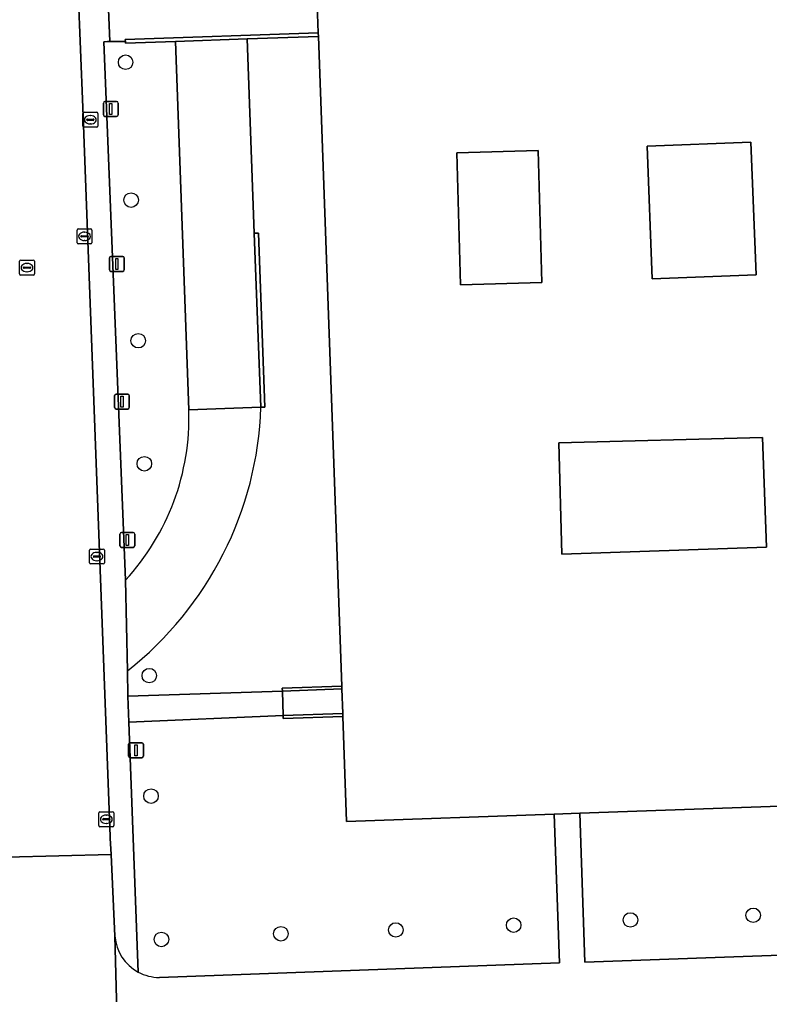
# Model space of a CAD drawing. Extents: x 160554 to 161248, y 385329 to 386506.
# Drawn here: x 160703.3 to 160753.8, y 386225.1 to 386290.7 of the extents above; entities that cross this region are included whole.
import ezdxf

# ---------------------------------------------------------------- set-up
doc = ezdxf.new("R2010")
doc.units = 0
for name, color, linetype in [('IMGEO_Boom', 7, 'Continuous'), ('IMGEO_Brandkraan', 7, 'Continuous'), ('IMGEO_Erf', 7, 'Continuous'), ('IMGEO_Kolk', 7, 'Continuous'), ('IMGEO_Lichtmast', 7, 'Continuous'), ('IMGEO_Muur', 7, 'Continuous'), ('IMGEO_Pand', 7, 'Continuous'), ('IMGEO_Parkeervlak_open', 7, 'Continuous'), ('IMGEO_Rijbaan_lokaal_gesloten', 7, 'Continuous'), ('IMGEO_Rijbaan_lokaal_open', 7, 'Continuous'), ('IMGEO_Rioolput', 7, 'Continuous'), ('IMGEO_Voetpad_op_trap', 7, 'Continuous'), ('IMGEO_Voetpad_open', 7, 'Continuous')]:
    doc.layers.add(name, color=color, linetype=linetype)

msp = doc.modelspace()

# ---------------------------------------------------------------- linework, layer by layer
at = {"layer": 'IMGEO_Boom'}
for centre in [(160710.444, 386287.857), (160710.813, 386278.579), (160711.295, 386269.119), (160711.705, 386260.835), (160712.038, 386246.58), (160712.155, 386238.471), (160752.708, 386230.453), (160736.577, 386229.788), (160744.44, 386230.139), (160720.902, 386229.207), (160728.641, 386229.466), (160712.856, 386228.829)]:
    msp.add_circle(centre, 0.489, dxfattribs=at)
at = {"layer": 'IMGEO_Brandkraan'}
for p, q in [((160707.568, 386283.562), (160707.568, 386284.414)), ((160707.643, 386284.488), (160708.495, 386284.488)), ((160707.827, 386283.982), (160707.827, 386283.994)), ((160707.87, 386284.031), (160708.268, 386284.031)), ((160708.056, 386284.268), (160708.081, 386284.268)), ((160708.311, 386283.994), (160708.311, 386283.982)), ((160708.569, 386284.414), (160708.569, 386283.562)), ((160708.495, 386283.488), (160707.643, 386283.488)), ((160708.265, 386283.945), (160707.867, 386283.945)), ((160708.079, 386283.708), (160708.054, 386283.708))]:
    msp.add_line(p, q, dxfattribs=at)
for points in [[(160707.568, 386283.562), (160707.568, 386284.414)], [(160707.643, 386284.488), (160708.495, 386284.488)], [(160708.569, 386284.414), (160708.569, 386283.562)], [(160708.495, 386283.488), (160707.643, 386283.488)]]:
    msp.add_lwpolyline(points, dxfattribs=at)
for centre, radius, start, end in [((160707.645, 386284.412), 0.0765, 91.55205, 178.44795), ((160707.645, 386284.412), 0.0765, 91.55205, 178.44795), ((160707.867, 386283.991), 0.0403, 85.87752, 175.75265), ((160707.864, 386283.981), 0.0366, 178.93798, 274.71019), ((160708.268, 386283.988), 0.043, 264.86636, 352.45326), ((160708.272, 386283.993), 0.0386, 1.73085, 96.63898), ((160708.493, 386284.412), 0.0765, 1.55205, 88.44795), ((160708.493, 386284.412), 0.0765, 1.55205, 88.44795), ((160707.645, 386283.564), 0.0765, 181.55205, 268.44795), ((160707.645, 386283.564), 0.0765, 181.55205, 268.44795), ((160708.493, 386283.564), 0.0765, 271.55205, 358.44795), ((160708.493, 386283.564), 0.0765, 271.55205, 358.44795)]:
    msp.add_arc(centre, radius, start, end, dxfattribs=at)
for centre, major_axis, ratio, start_param, end_param in [((160708.055, 386283.988), (-0.387, 0.002), 0.722429, 4.712389, 7.853982), ((160708.08, 386283.988), (-0.39, 0.002), 0.717154, 1.570796, 4.712389)]:
    msp.add_ellipse(centre, major_axis=major_axis, ratio=ratio, start_param=start_param, end_param=end_param, dxfattribs=at)
at = {"layer": 'IMGEO_Erf'}
for points in [[(160705.645, 386372.53), (160705.968, 386363.544), (160708.053, 386361.847), (160709.14, 386330.783), (160709.3, 386326.209), (160707.948, 386324.355), (160708.037, 386322.202), (160737.87, 386323.272), (160738.118, 386316.84), (160762.152, 386317.708), (160761.977, 386322.761), (160762.175, 386322.754), (160762.354, 386317.715), (160765.734, 386317.837), (160766.61, 386293.664), (160766.702, 386291.325), (160767.84, 386259.345), (160768.589, 386238.297), (160741.027, 386237.317), (160741.364, 386227.301), (160769.598, 386228.317)], [(160713.793, 386289.255), (160710.431, 386289.137), (160710.426, 386289.261), (160709.381, 386289.251), (160709.224, 386289.249), (160708.974, 386289.231), (160710.43, 386253)], [(160710.567, 386246.903), (160710.595, 386245.196), (160721, 386245.542), (160720.994, 386245.739), (160725, 386245.878), (160723.431, 386289.591), (160718.633, 386289.424), (160719.11, 386276.348), (160719.395, 386276.354), (160719.83, 386264.651), (160719.56, 386264.64)], [(160714.7, 386264.46), (160713.793, 386289.255)], [(160725.074, 386243.827), (160721.061, 386243.692), (160721.06, 386243.89), (160710.664, 386243.457), (160711.285, 386226.636)], [(160712.716, 386226.271), (160739.669, 386227.252), (160739.313, 386237.256), (160725.328, 386236.758), (160725.074, 386243.827)]]:
    msp.add_lwpolyline(points, dxfattribs=at)
for points in [[(160752.902, 386273.552), (160752.553, 386282.485), (160745.57, 386282.216), (160745.913, 386273.287)], [(160738.476, 386273.044), (160738.22, 386281.91), (160732.744, 386281.752), (160733, 386272.886)], [(160753.607, 386255.233), (160753.325, 386262.607), (160739.616, 386262.24), (160739.816, 386254.76)]]:
    msp.add_lwpolyline(points, close=True, dxfattribs=at)
for centre, radius, start, end in [((160698.653, 386263.914), 16.056, 317.1789, 1.95028), ((160695.974, 386265.45), 23.6, 308.19542, 358.03281), ((160712.719, 386229.271), 3, 241.44339, 269.93836)]:
    msp.add_arc(centre, radius, start, end, dxfattribs=at)
at = {"layer": 'IMGEO_Kolk'}
for p, q in [((160707.178, 386275.715), (160707.178, 386276.567)), ((160707.253, 386276.641), (160708.105, 386276.641)), ((160707.437, 386276.135), (160707.437, 386276.147)), ((160707.875, 386276.098), (160707.477, 386276.098)), ((160707.48, 386276.184), (160707.878, 386276.184)), ((160707.666, 386276.421), (160707.691, 386276.421)), ((160707.921, 386276.147), (160707.921, 386276.135)), ((160708.179, 386276.567), (160708.179, 386275.715)), ((160708.105, 386275.641), (160707.253, 386275.641)), ((160707.689, 386275.861), (160707.664, 386275.861)), ((160708.087, 386255.094), (160708.939, 386255.094)), ((160708.012, 386254.168), (160708.012, 386255.02)), ((160708.271, 386254.588), (160708.271, 386254.6)), ((160708.709, 386254.551), (160708.311, 386254.551)), ((160708.314, 386254.637), (160708.712, 386254.637)), ((160708.5, 386254.874), (160708.525, 386254.874)), ((160708.755, 386254.6), (160708.755, 386254.588)), ((160709.013, 386255.02), (160709.013, 386254.168)), ((160708.939, 386254.094), (160708.087, 386254.094)), ((160708.523, 386254.314), (160708.498, 386254.314)), ((160708.717, 386237.413), (160709.569, 386237.413)), ((160708.642, 386236.487), (160708.642, 386237.339)), ((160708.901, 386236.907), (160708.901, 386236.919)), ((160709.339, 386236.87), (160708.941, 386236.87)), ((160708.944, 386236.956), (160709.342, 386236.956)), ((160709.13, 386237.193), (160709.155, 386237.193)), ((160709.385, 386236.919), (160709.385, 386236.907)), ((160709.643, 386237.339), (160709.643, 386236.487)), ((160709.569, 386236.413), (160708.717, 386236.413)), ((160709.153, 386236.633), (160709.128, 386236.633))]:
    msp.add_line(p, q, dxfattribs=at)
for points in [[(160707.178, 386275.715), (160707.178, 386276.567)], [(160707.253, 386276.641), (160708.105, 386276.641)], [(160708.179, 386276.567), (160708.179, 386275.715)], [(160708.105, 386275.641), (160707.253, 386275.641)], [(160708.087, 386255.094), (160708.939, 386255.094)], [(160708.012, 386254.168), (160708.012, 386255.02)], [(160709.013, 386255.02), (160709.013, 386254.168)], [(160708.939, 386254.094), (160708.087, 386254.094)], [(160708.717, 386237.413), (160709.569, 386237.413)], [(160708.642, 386236.487), (160708.642, 386237.339)], [(160709.643, 386237.339), (160709.643, 386236.487)], [(160709.569, 386236.413), (160708.717, 386236.413)]]:
    msp.add_lwpolyline(points, dxfattribs=at)
for centre, radius, start, end in [((160707.255, 386276.565), 0.0765, 91.55205, 178.44795), ((160707.255, 386276.565), 0.0765, 91.55205, 178.44795), ((160707.477, 386276.144), 0.0403, 85.87752, 175.75265), ((160707.474, 386276.134), 0.0366, 178.93798, 274.71019), ((160707.878, 386276.141), 0.043, 264.86636, 352.45326), ((160707.882, 386276.146), 0.0386, 1.73085, 96.63898), ((160708.103, 386276.565), 0.0765, 1.55205, 88.44795), ((160708.103, 386276.565), 0.0765, 1.55205, 88.44795), ((160707.255, 386275.717), 0.0765, 181.55205, 268.44795), ((160707.255, 386275.717), 0.0765, 181.55205, 268.44795), ((160708.103, 386275.717), 0.0765, 271.55205, 358.44795), ((160708.103, 386275.717), 0.0765, 271.55205, 358.44795), ((160708.089, 386255.018), 0.0765, 91.55205, 178.44795), ((160708.089, 386255.018), 0.0765, 91.55205, 178.44795), ((160708.937, 386255.018), 0.0765, 1.55205, 88.44795), ((160708.937, 386255.018), 0.0765, 1.55205, 88.44795), ((160708.311, 386254.597), 0.0403, 85.87752, 175.75265), ((160708.308, 386254.587), 0.0366, 178.93798, 274.71019), ((160708.712, 386254.594), 0.043, 264.86636, 352.45326), ((160708.716, 386254.599), 0.0386, 1.73085, 96.63898), ((160708.089, 386254.17), 0.0765, 181.55205, 268.44795), ((160708.089, 386254.17), 0.0765, 181.55205, 268.44795), ((160708.937, 386254.17), 0.0765, 271.55205, 358.44795), ((160708.937, 386254.17), 0.0765, 271.55205, 358.44795), ((160708.719, 386237.337), 0.0765, 91.55205, 178.44795), ((160708.719, 386237.337), 0.0765, 91.55205, 178.44795), ((160709.567, 386237.337), 0.0765, 1.55205, 88.44795), ((160709.567, 386237.337), 0.0765, 1.55205, 88.44795), ((160708.941, 386236.916), 0.0403, 85.87752, 175.75265), ((160708.938, 386236.906), 0.0366, 178.93798, 274.71019), ((160709.342, 386236.913), 0.043, 264.86636, 352.45326), ((160709.346, 386236.918), 0.0386, 1.73085, 96.63898), ((160708.719, 386236.489), 0.0765, 181.55205, 268.44795), ((160708.719, 386236.489), 0.0765, 181.55205, 268.44795), ((160709.567, 386236.489), 0.0765, 271.55205, 358.44795), ((160709.567, 386236.489), 0.0765, 271.55205, 358.44795)]:
    msp.add_arc(centre, radius, start, end, dxfattribs=at)
for centre, major_axis, ratio, start_param, end_param in [((160707.665, 386276.141), (-0.387, 0.002), 0.722429, 4.712389, 7.853982), ((160707.69, 386276.141), (-0.39, 0.002), 0.717154, 1.570796, 4.712389), ((160708.499, 386254.594), (-0.387, 0.002), 0.722429, 4.712389, 7.853982), ((160708.524, 386254.594), (-0.39, 0.002), 0.717154, 1.570796, 4.712389), ((160709.129, 386236.913), (-0.387, 0.002), 0.722429, 4.712389, 7.853982), ((160709.154, 386236.913), (-0.39, 0.002), 0.717154, 1.570796, 4.712389)]:
    msp.add_ellipse(centre, major_axis=major_axis, ratio=ratio, start_param=start_param, end_param=end_param, dxfattribs=at)
at = {"layer": 'IMGEO_Lichtmast'}
for p, q in [((160708.949, 386284.313), (160708.949, 386285.113)), ((160708.949, 386285.113), (160708.949, 386284.313)), ((160709.049, 386285.213), (160709.839, 386285.213)), ((160709.839, 386285.213), (160709.049, 386285.213)), ((160709.939, 386285.113), (160709.939, 386284.313)), ((160709.939, 386284.313), (160709.939, 386285.113)), ((160709.839, 386284.213), (160709.049, 386284.213)), ((160709.049, 386284.213), (160709.839, 386284.213)), ((160709.459, 386274.785), (160710.249, 386274.785)), ((160710.249, 386274.785), (160709.459, 386274.785)), ((160709.359, 386273.885), (160709.359, 386274.685)), ((160709.359, 386274.685), (160709.359, 386273.885)), ((160710.349, 386274.685), (160710.349, 386273.885)), ((160710.349, 386273.885), (160710.349, 386274.685)), ((160710.249, 386273.785), (160709.459, 386273.785)), ((160709.459, 386273.785), (160710.249, 386273.785)), ((160709.702, 386264.621), (160709.702, 386265.421)), ((160709.702, 386265.421), (160709.702, 386264.621)), ((160709.802, 386265.521), (160710.592, 386265.521)), ((160710.592, 386265.521), (160709.802, 386265.521)), ((160710.692, 386265.421), (160710.692, 386264.621)), ((160710.692, 386264.621), (160710.692, 386265.421)), ((160710.592, 386264.521), (160709.802, 386264.521)), ((160709.802, 386264.521), (160710.592, 386264.521)), ((160710.064, 386255.31), (160710.064, 386256.11)), ((160710.064, 386256.11), (160710.064, 386255.31)), ((160710.164, 386256.21), (160710.954, 386256.21)), ((160710.954, 386256.21), (160710.164, 386256.21)), ((160711.054, 386256.11), (160711.054, 386255.31)), ((160711.054, 386255.31), (160711.054, 386256.11)), ((160710.954, 386255.21), (160710.164, 386255.21)), ((160710.164, 386255.21), (160710.954, 386255.21)), ((160710.748, 386242.058), (160711.538, 386242.058)), ((160711.538, 386242.058), (160710.748, 386242.058)), ((160710.648, 386241.158), (160710.648, 386241.958)), ((160710.648, 386241.958), (160710.648, 386241.158)), ((160711.638, 386241.958), (160711.638, 386241.158)), ((160711.638, 386241.158), (160711.638, 386241.958)), ((160711.538, 386241.058), (160710.748, 386241.058)), ((160710.748, 386241.058), (160711.538, 386241.058))]:
    msp.add_line(p, q, dxfattribs=at)
for points in [[(160709.369, 386285.088), (160709.519, 386285.088), (160709.519, 386284.338), (160709.369, 386284.338), (160709.369, 386285.088)], [(160709.779, 386274.66), (160709.929, 386274.66), (160709.929, 386273.91), (160709.779, 386273.91), (160709.779, 386274.66)], [(160710.122, 386265.396), (160710.272, 386265.396), (160710.272, 386264.646), (160710.122, 386264.646), (160710.122, 386265.396)], [(160710.484, 386256.085), (160710.634, 386256.085), (160710.634, 386255.335), (160710.484, 386255.335), (160710.484, 386256.085)], [(160711.068, 386241.933), (160711.218, 386241.933), (160711.218, 386241.183), (160711.068, 386241.183), (160711.068, 386241.933)]]:
    msp.add_lwpolyline(points, dxfattribs=at)
for centre, start, end in [((160709.049, 386285.113), 90, 180), ((160709.049, 386285.113), 90, 180), ((160709.839, 386285.113), 0, 90), ((160709.839, 386285.113), 360, 90), ((160709.049, 386284.313), 180, 270), ((160709.049, 386284.313), 180, 270), ((160709.839, 386284.313), 270, 0), ((160709.839, 386284.313), 270, 0), ((160709.459, 386274.685), 90, 180), ((160709.459, 386274.685), 90, 180), ((160710.249, 386274.685), 0, 90), ((160710.249, 386274.685), 360, 90), ((160709.459, 386273.885), 180, 270), ((160709.459, 386273.885), 180, 270), ((160710.249, 386273.885), 270, 0), ((160710.249, 386273.885), 270, 0), ((160709.802, 386265.421), 90, 180), ((160709.802, 386265.421), 90, 180), ((160710.592, 386265.421), 0, 90), ((160710.592, 386265.421), 360, 90), ((160709.802, 386264.621), 180, 270), ((160709.802, 386264.621), 180, 270), ((160710.592, 386264.621), 270, 0), ((160710.592, 386264.621), 270, 0), ((160710.164, 386256.11), 90, 180), ((160710.164, 386256.11), 90, 180), ((160710.954, 386256.11), 0, 90), ((160710.954, 386256.11), 360, 90), ((160710.164, 386255.31), 180, 270), ((160710.164, 386255.31), 180, 270), ((160710.954, 386255.31), 270, 0), ((160710.954, 386255.31), 270, 0), ((160710.748, 386241.958), 90, 180), ((160710.748, 386241.958), 90, 180), ((160711.538, 386241.958), 0, 90), ((160711.538, 386241.958), 360, 90), ((160710.748, 386241.158), 180, 270), ((160710.748, 386241.158), 180, 270), ((160711.538, 386241.158), 270, 0), ((160711.538, 386241.158), 270, 0)]:
    msp.add_arc(centre, 0.1, start, end, dxfattribs=at)
at = {"layer": 'IMGEO_Muur'}
msp.add_lwpolyline([(160708.504, 386310.332), (160709.381, 386289.259)], dxfattribs=at)
for points in [[(160723.422, 386289.846), (160710.422, 386289.391), (160710.426, 386289.261), (160710.431, 386289.137), (160713.793, 386289.255), (160718.633, 386289.424), (160723.431, 386289.591)], [(160719.56, 386264.64), (160719.83, 386264.651), (160719.395, 386276.354), (160719.11, 386276.348)], [(160725, 386245.878), (160720.994, 386245.739), (160721, 386245.542), (160725.007, 386245.683)], [(160725.067, 386244.024), (160721.06, 386243.89), (160721.061, 386243.692), (160725.074, 386243.827)]]:
    msp.add_lwpolyline(points, close=True, dxfattribs=at)
at = {"layer": 'IMGEO_Pand'}
msp.add_lwpolyline([(160762.152, 386317.708), (160738.118, 386316.84), (160736.834, 386316.793), (160722.473, 386316.275), (160722.728, 386309.189), (160722.735, 386308.996), (160722.794, 386307.339), (160722.801, 386307.14), (160723.182, 386296.523), (160723.196, 386296.147), (160723.422, 386289.846), (160723.431, 386289.591), (160725, 386245.878), (160725.007, 386245.683), (160725.067, 386244.024), (160725.074, 386243.827), (160725.328, 386236.758), (160739.313, 386237.256), (160741.027, 386237.317), (160768.589, 386238.297)], dxfattribs=at)
for points in [[(160745.57, 386282.216), (160752.553, 386282.485), (160752.902, 386273.552), (160745.913, 386273.287)], [(160738.476, 386273.044), (160733, 386272.886), (160732.744, 386281.752), (160738.22, 386281.91)], [(160753.325, 386262.607), (160753.607, 386255.233), (160739.816, 386254.76), (160739.616, 386262.24)]]:
    msp.add_lwpolyline(points, close=True, dxfattribs=at)
at = {"layer": 'IMGEO_Parkeervlak_open'}
for points in [[(160704.57, 386363.198), (160705.993, 386323.873), (160707.567, 386284.816), (160709.4, 386235.748), (160709.406, 386235.637), (160709.46, 386234.539), (160709.727, 386229.046)], [(160711.285, 386226.636), (160710.664, 386243.457), (160710.595, 386245.196), (160710.567, 386246.903), (160710.43, 386253), (160708.974, 386289.231), (160709.224, 386289.249), (160709.381, 386289.251), (160708.504, 386310.332), (160708.289, 386315.504), (160708.107, 386320.911), (160708.037, 386322.202), (160707.948, 386324.355), (160707.833, 386326.687), (160707.692, 386330.732), (160707.239, 386343.73)]]:
    msp.add_lwpolyline(points, dxfattribs=at)
msp.add_arc((160712.723, 386229.274), 3.005, 184.35802, 241.40514, dxfattribs=at)
at = {"layer": 'IMGEO_Rijbaan_lokaal_gesloten'}
msp.add_lwpolyline([(160719.11, 386276.348), (160718.633, 386289.424), (160713.793, 386289.255), (160714.7, 386264.46), (160719.56, 386264.64)], close=True, dxfattribs=at)
at = {"layer": 'IMGEO_Rijbaan_lokaal_open'}
for points in [[(160700.856, 386271.965), (160700.971, 386268.926), (160702.422, 386234.357), (160709.46, 386234.539), (160709.406, 386235.637), (160709.4, 386235.748), (160707.567, 386284.816), (160705.993, 386323.873)], [(160719.56, 386264.64), (160714.7, 386264.46)], [(160710.43, 386253), (160710.567, 386246.903)], [(160769.598, 386228.317), (160741.364, 386227.301), (160741.027, 386237.317), (160739.313, 386237.256), (160739.669, 386227.252), (160712.716, 386226.271)], [(160709.727, 386229.046), (160709.46, 386234.539), (160702.422, 386234.357), (160702.399, 386233.612), (160702.419, 386233.385), (160702.528, 386230.988), (160702.556, 386230.374), (160702.611, 386229.176), (160702.645, 386228.418)], [(160702.849, 386218.195), (160703.194, 386213.895), (160710.167, 386214.158), (160710.162, 386214.292), (160710.062, 386216.303), (160709.727, 386229.046)], [(160709.727, 386229.046), (160710.062, 386216.303)]]:
    msp.add_lwpolyline(points, dxfattribs=at)
for centre, radius, start, end in [((160698.653, 386263.914), 16.056, 317.1789, 1.95028), ((160695.974, 386265.45), 23.6, 308.19542, 358.03281), ((160712.723, 386229.274), 3.005, 184.35802, 241.40514), ((160712.719, 386229.271), 3, 241.44339, 269.93836)]:
    msp.add_arc(centre, radius, start, end, dxfattribs=at)
at = {"layer": 'IMGEO_Rioolput'}
for p, q in [((160703.302, 386273.609), (160703.302, 386274.461)), ((160703.377, 386274.535), (160704.229, 386274.535)), ((160703.79, 386274.315), (160703.815, 386274.315)), ((160704.303, 386274.461), (160704.303, 386273.609)), ((160704.229, 386273.535), (160703.377, 386273.535)), ((160703.561, 386274.029), (160703.561, 386274.041)), ((160703.999, 386273.992), (160703.601, 386273.992)), ((160703.604, 386274.078), (160704.002, 386274.078)), ((160703.813, 386273.755), (160703.788, 386273.755)), ((160704.045, 386274.041), (160704.045, 386274.029))]:
    msp.add_line(p, q, dxfattribs=at)
for points in [[(160703.302, 386273.609), (160703.302, 386274.461)], [(160703.377, 386274.535), (160704.229, 386274.535)], [(160704.303, 386274.461), (160704.303, 386273.609)], [(160704.229, 386273.535), (160703.377, 386273.535)]]:
    msp.add_lwpolyline(points, dxfattribs=at)
for centre, radius, start, end in [((160703.379, 386274.459), 0.0765, 91.55205, 178.44795), ((160703.379, 386274.459), 0.0765, 91.55205, 178.44795), ((160704.227, 386274.459), 0.0765, 1.55205, 88.44795), ((160704.227, 386274.459), 0.0765, 1.55205, 88.44795), ((160703.379, 386273.611), 0.0765, 181.55205, 268.44795), ((160703.379, 386273.611), 0.0765, 181.55205, 268.44795), ((160703.601, 386274.038), 0.0403, 85.87752, 175.75265), ((160703.598, 386274.028), 0.0366, 178.93798, 274.71019), ((160704.002, 386274.035), 0.043, 264.86636, 352.45326), ((160704.006, 386274.04), 0.0386, 1.73085, 96.63898), ((160704.227, 386273.611), 0.0765, 271.55205, 358.44795), ((160704.227, 386273.611), 0.0765, 271.55205, 358.44795)]:
    msp.add_arc(centre, radius, start, end, dxfattribs=at)
for centre, major_axis, ratio, start_param, end_param in [((160703.789, 386274.035), (-0.387, 0.002), 0.722429, 4.712389, 7.853982), ((160703.814, 386274.035), (-0.39, 0.002), 0.717154, 1.570796, 4.712389)]:
    msp.add_ellipse(centre, major_axis=major_axis, ratio=ratio, start_param=start_param, end_param=end_param, dxfattribs=at)
at = {"layer": 'IMGEO_Voetpad_op_trap'}
msp.add_lwpolyline([(160725.007, 386245.683), (160721, 386245.542), (160721.06, 386243.89), (160725.067, 386244.024)], close=True, dxfattribs=at)
at = {"layer": 'IMGEO_Voetpad_open'}
for points in [[(160714.678, 386315.762), (160708.289, 386315.504), (160708.504, 386310.332), (160709.381, 386289.251), (160710.426, 386289.261), (160710.422, 386289.391), (160723.422, 386289.846), (160723.196, 386296.147), (160713.141, 386295.784), (160713.128, 386296.16), (160712.78, 386296.147), (160712.375, 386306.942), (160718.795, 386307.195), (160718.73, 386308.872), (160714.887, 386308.72)], [(160721, 386245.542), (160710.595, 386245.196), (160710.664, 386243.457), (160721.06, 386243.89)]]:
    msp.add_lwpolyline(points, close=True, dxfattribs=at)

doc.saveas('drawing.dxf')
